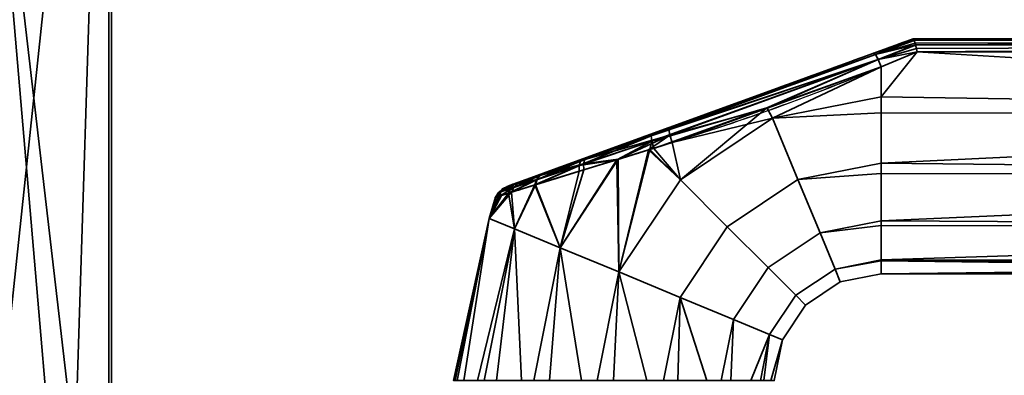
# Model space of a CAD drawing. Header units: millimetres. Extents: x -490 to 6690, y -115 to 152.
# Tile 360 of 656: x 1140 to 1233, y 39 to 73. Entities that reach past the tile are written whole.
import ezdxf

# ---------------------------------------------------------------- set-up
doc = ezdxf.new("R2010")
doc.units = ezdxf.units.MM
doc.layers.add('151', color=253, linetype='Continuous')

# ---------------------------------------------------------------- blocks, each defined once
blk = doc.blocks.new('UG_SURFACE_002')
at = {"layer": '151', "color": 252, "linetype": 'Continuous', "lineweight": 35}
for points in [[(2040, -6.2, 2202.5), (2040, 133.2, 2202.5), (960, 133.2, 2202.5), (960, -6.2, 2202.5)], [(1110, -6.2, 2052.5), (1110, 133.2, 2052.5), (1890, 133.2, 2052.5), (1890, -6.2, 2052.5)]]:
    blk.add_3dface(points, dxfattribs=at)
blk = doc.blocks.new('UG_SURFACE_122')
at = {"layer": '151', "color": 254, "linetype": 'Continuous', "lineweight": 35}
for points in [[(1220.316, 69.659, 1116.438), (1224, 71, 1115.949), (1224, 71, 1092.051), (1220.316, 69.659, 1091.562)], [(1224.07, 70.888, 1116.66), (1224.002, 71, 1116), (1220.316, 69.659, 1116.438)], [(1224.002, 71, 1116), (1224, 71, 1115.949), (1220.316, 69.659, 1116.438)], [(1220.316, 69.659, 1091.562), (1224.002, 71, 1092), (1224.07, 70.888, 1091.34)], [(1220.316, 69.659, 1091.562), (1224, 71, 1092.051), (1224.002, 71, 1092)], [(1319, 71, 1116), (1319, 71, 1092), (1224, 71, 1092.051), (1224, 71, 1115.949)], [(1319, 71, 1092), (1224.002, 71, 1092), (1224, 71, 1092.051)], [(1224, 71, 1115.949), (1224.002, 71, 1116), (1319, 71, 1116)], [(1319, 71, 1116), (1224.002, 71, 1116), (1224.07, 70.888, 1116.66)], [(1224.07, 70.888, 1091.34), (1224.002, 71, 1092), (1319, 71, 1092)], [(1224.07, 70.888, 1116.66), (1224.081, 70.853, 1116.723), (1319, 71, 1116)], [(1319, 71, 1092), (1224.081, 70.853, 1091.277), (1224.07, 70.888, 1091.34)], [(1319, 71, 1116), (1224.081, 70.853, 1116.723), (1224.087, 70.835, 1116.757)], [(1224.087, 70.835, 1091.243), (1224.081, 70.853, 1091.277), (1319, 71, 1092)], [(1224.087, 70.835, 1116.757), (1319, 70.847, 1116.764), (1319, 71, 1116)], [(1319, 71, 1092), (1319, 70.847, 1091.236), (1224.087, 70.835, 1091.243)], [(1224.081, 70.853, 1116.723), (1224.07, 70.888, 1116.66), (1220.316, 69.659, 1116.438)], [(1220.316, 69.659, 1091.562), (1224.07, 70.888, 1091.34), (1224.081, 70.853, 1091.277)], [(1220.316, 69.659, 1116.438), (1220.46, 69.517, 1117.27), (1224.081, 70.853, 1116.723)], [(1224.081, 70.853, 1091.277), (1220.46, 69.517, 1090.73), (1220.316, 69.659, 1091.562)], [(1224.087, 70.835, 1116.757), (1224.081, 70.853, 1116.723), (1220.46, 69.517, 1117.27)], [(1220.46, 69.517, 1090.73), (1224.081, 70.853, 1091.277), (1224.087, 70.835, 1091.243)], [(1224.169, 70.566, 1117.244), (1224.087, 70.835, 1116.757), (1220.46, 69.517, 1117.27)], [(1220.46, 69.517, 1090.73), (1224.087, 70.835, 1091.243), (1224.169, 70.566, 1090.757)], [(1224.206, 70.416, 1117.379), (1224.169, 70.566, 1117.244), (1220.46, 69.517, 1117.27)], [(1220.46, 69.517, 1090.73), (1224.169, 70.566, 1090.757), (1224.206, 70.416, 1090.621)], [(1220.46, 69.517, 1117.27), (1220.703, 69.056, 1117.949), (1224.206, 70.416, 1117.379)], [(1224.206, 70.416, 1090.621), (1220.703, 69.056, 1090.051), (1220.46, 69.517, 1090.73)], [(1224.21, 70.399, 1117.393), (1224.206, 70.416, 1117.379), (1220.703, 69.056, 1117.949)], [(1220.703, 69.056, 1090.051), (1224.206, 70.416, 1090.621), (1224.21, 70.399, 1090.607)], [(1224.289, 70.067, 1117.692), (1224.21, 70.399, 1117.393), (1220.703, 69.056, 1117.949)], [(1220.703, 69.056, 1090.051), (1224.21, 70.399, 1090.607), (1224.289, 70.067, 1090.308)], [(1220.703, 69.056, 1117.949), (1224.35, 69.783, 1117.84), (1224.289, 70.067, 1117.692)], [(1224.289, 70.067, 1090.308), (1224.35, 69.783, 1090.16), (1220.703, 69.056, 1090.051)], [(1319, 70.846, 1116.768), (1319, 70.847, 1116.764), (1224.087, 70.835, 1116.757)], [(1224.169, 70.566, 1090.757), (1224.087, 70.835, 1091.243), (1319, 70.847, 1091.236)], [(1319, 70.846, 1116.768), (1224.087, 70.835, 1116.757), (1224.169, 70.566, 1117.244)], [(1319, 70.847, 1091.236), (1224.206, 70.416, 1090.621), (1224.169, 70.566, 1090.757)], [(1224.169, 70.566, 1117.244), (1224.206, 70.416, 1117.379), (1319, 70.846, 1116.768)], [(1224.21, 70.399, 1090.607), (1224.206, 70.416, 1090.621), (1319, 70.847, 1091.236)], [(1319, 70.846, 1116.768), (1224.206, 70.416, 1117.379), (1224.21, 70.399, 1117.393)], [(1319, 70.847, 1091.236), (1319, 70.846, 1091.232), (1224.21, 70.399, 1090.607)], [(1224.21, 70.399, 1117.393), (1319, 70.415, 1117.411), (1319, 70.846, 1116.768)], [(1319, 70.846, 1091.232), (1319, 70.415, 1090.589), (1224.21, 70.399, 1090.607)], [(1319, 70.41, 1117.419), (1319, 70.415, 1117.411), (1224.21, 70.399, 1117.393)], [(1224.289, 70.067, 1090.308), (1224.21, 70.399, 1090.607), (1319, 70.415, 1090.589)], [(1319, 70.41, 1117.419), (1224.21, 70.399, 1117.393), (1224.289, 70.067, 1117.692)], [(1319, 70.415, 1090.589), (1224.35, 69.783, 1090.16), (1224.289, 70.067, 1090.308)], [(1224.289, 70.067, 1117.692), (1224.35, 69.783, 1117.84), (1319, 70.41, 1117.419)], [(1224.353, 69.769, 1090.154), (1224.35, 69.783, 1090.16), (1319, 70.415, 1090.589)], [(1319, 70.41, 1117.419), (1224.35, 69.783, 1117.84), (1224.353, 69.769, 1117.846)], [(1319, 70.415, 1090.589), (1319, 70.41, 1090.581), (1224.353, 69.769, 1090.154)], [(1224.353, 69.769, 1117.846), (1319, 69.769, 1117.846), (1319, 70.41, 1117.419)], [(1319, 70.41, 1090.581), (1319, 69.769, 1090.154), (1224.353, 69.769, 1090.154)], [(1220.46, 69.517, 1090.73), (1199.487, 61.9, 1091.085), (1199.549, 62.1, 1091.876)], [(1199.487, 61.9, 1091.085), (1220.46, 69.517, 1090.73), (1220.703, 69.056, 1090.051)], [(1199.549, 62.1, 1091.876), (1220.316, 69.659, 1091.562), (1220.46, 69.517, 1090.73)], [(1201.166, 62.689, 1116.361), (1220.316, 69.659, 1116.438), (1220.316, 69.659, 1091.562), (1199.549, 62.1, 1091.876)], [(1220.703, 69.056, 1117.949), (1220.46, 69.517, 1117.27), (1201.136, 62.488, 1117.182)], [(1201.166, 62.689, 1116.361), (1201.136, 62.488, 1117.182), (1220.46, 69.517, 1117.27)], [(1220.46, 69.517, 1117.27), (1220.316, 69.659, 1116.438), (1201.166, 62.689, 1116.361)], [(1224.353, 69.769, 1117.846), (1224.35, 69.783, 1117.84), (1220.703, 69.056, 1117.949)], [(1220.703, 69.056, 1090.051), (1224.35, 69.783, 1090.16), (1224.353, 69.769, 1090.154)], [(1220.703, 69.056, 1117.949), (1221, 68.361, 1118.352), (1224.353, 69.769, 1117.846)], [(1224.353, 69.769, 1090.154), (1221, 68.361, 1089.648), (1220.703, 69.056, 1090.051)], [(1319, 64.025, 1089), (1221, 65.568, 1089.082), (1224.353, 69.769, 1090.154)], [(1221, 65.568, 1089.082), (1221, 68.361, 1089.648), (1224.353, 69.769, 1090.154)], [(1224.353, 69.769, 1117.846), (1221, 65.568, 1118.918), (1319, 64.025, 1119)], [(1224.353, 69.769, 1117.846), (1221, 68.361, 1118.352), (1221, 65.568, 1118.918)], [(1319, 64.025, 1119), (1319, 69.769, 1117.846), (1224.353, 69.769, 1117.846)], [(1224.353, 69.769, 1090.154), (1319, 69.769, 1090.154), (1319, 64.025, 1089)], [(1220.703, 69.056, 1090.051), (1199.551, 61.419, 1090.427), (1199.487, 61.9, 1091.085)], [(1199.551, 61.419, 1090.427), (1220.703, 69.056, 1090.051), (1210.309, 64.529, 1089.831)], [(1201.136, 62.488, 1117.182), (1201.233, 61.986, 1117.857), (1220.703, 69.056, 1117.949)], [(1220.703, 69.056, 1117.949), (1201.233, 61.986, 1117.857), (1210.346, 64.501, 1118.304)], [(1220.703, 69.056, 1090.051), (1221, 68.361, 1089.648), (1210.309, 64.529, 1089.831)], [(1210.833, 63.546, 1089.082), (1210.309, 64.529, 1089.831), (1221, 68.361, 1089.648)], [(1210.346, 64.501, 1118.304), (1221, 68.361, 1118.352), (1220.703, 69.056, 1117.949)], [(1221, 68.361, 1118.352), (1210.346, 64.501, 1118.304), (1210.833, 63.546, 1118.918)], [(1221, 68.361, 1089.648), (1221, 65.568, 1089.082), (1210.833, 63.546, 1089.082)], [(1210.833, 63.546, 1118.918), (1221, 65.568, 1118.918), (1221, 68.361, 1118.352)], [(1210.833, 63.546, 1089.082), (1221, 65.568, 1089.082), (1221, 64.051, 1089.242)], [(1221, 64.051, 1118.758), (1221, 65.568, 1118.918), (1210.833, 63.546, 1118.918)], [(1319, 64.025, 1089), (1221, 64.051, 1089.242), (1221, 65.568, 1089.082)], [(1221, 65.568, 1118.918), (1221, 64.051, 1118.758), (1319, 64.025, 1119)], [(1210.309, 64.529, 1089.831), (1199.728, 60.737, 1090.011), (1199.551, 61.419, 1090.427)], [(1202.214, 57.786, 1089.082), (1199.728, 60.737, 1090.011), (1210.309, 64.529, 1089.831)], [(1201.233, 61.986, 1117.857), (1201.441, 61.275, 1118.263), (1210.346, 64.501, 1118.304)], [(1210.833, 63.546, 1118.918), (1210.346, 64.501, 1118.304), (1201.441, 61.275, 1118.263)], [(1210.309, 64.529, 1089.831), (1210.833, 63.546, 1089.082), (1202.214, 57.786, 1089.082)], [(1201.441, 61.275, 1118.263), (1202.214, 57.786, 1118.918), (1210.833, 63.546, 1118.918)], [(1213.207, 57.815, 1089.734), (1206.6, 53.4, 1089.734), (1202.214, 57.786, 1089.082), (1210.833, 63.546, 1089.082)], [(1210.833, 63.546, 1118.918), (1202.214, 57.786, 1118.918), (1206.6, 53.4, 1118.266), (1213.207, 57.815, 1118.266)], [(1210.833, 63.546, 1118.918), (1213.207, 57.815, 1118.266), (1221, 59.365, 1118.266), (1221, 64.051, 1118.758)], [(1221, 64.051, 1089.242), (1221, 59.365, 1089.734), (1213.207, 57.815, 1089.734), (1210.833, 63.546, 1089.082)], [(1319, 64.025, 1119), (1221, 64.051, 1118.758), (1221, 59.365, 1118.266)], [(1221, 59.365, 1089.734), (1221, 64.051, 1089.242), (1319, 64.025, 1089)], [(1221, 59.365, 1118.266), (1319, 58.277, 1117.865), (1319, 64.025, 1119)], [(1319, 64.025, 1089), (1319, 58.277, 1090.135), (1221, 59.365, 1089.734)], [(1189.402, 58.407, 1111.613), (1193.485, 59.894, 1114.336), (1201.166, 62.689, 1116.361), (1193.101, 59.754, 1093.847)], [(1201.166, 62.689, 1116.361), (1199.549, 62.1, 1091.876), (1193.101, 59.754, 1093.847)], [(1201.136, 62.488, 1117.182), (1201.166, 62.689, 1116.361), (1193.485, 59.894, 1114.336)], [(1199.487, 61.9, 1091.085), (1199.551, 61.419, 1090.427), (1192.756, 59.141, 1092.691)], [(1192.756, 59.141, 1092.691), (1192.875, 59.546, 1093.233), (1199.487, 61.9, 1091.085)], [(1199.487, 61.9, 1091.085), (1192.875, 59.546, 1093.233), (1193.101, 59.754, 1093.847)], [(1193.101, 59.754, 1093.847), (1199.549, 62.1, 1091.876), (1199.487, 61.9, 1091.085)], [(1201.233, 61.986, 1117.857), (1193.164, 59.278, 1115.516), (1196.408, 59.716, 1116.839)], [(1193.271, 59.687, 1114.964), (1193.164, 59.278, 1115.516), (1201.233, 61.986, 1117.857)], [(1193.485, 59.894, 1114.336), (1193.271, 59.687, 1114.964), (1201.136, 62.488, 1117.182)], [(1201.233, 61.986, 1117.857), (1201.136, 62.488, 1117.182), (1193.271, 59.687, 1114.964)], [(1196.408, 59.716, 1116.839), (1199.239, 60.593, 1117.64), (1201.233, 61.986, 1117.857)], [(1199.239, 60.593, 1117.64), (1201.441, 61.275, 1118.263), (1201.233, 61.986, 1117.857)], [(1192.756, 59.141, 1092.691), (1199.551, 61.419, 1090.427), (1196.274, 59.671, 1091.138)], [(1199.551, 61.419, 1090.427), (1199.349, 60.62, 1090.135), (1196.274, 59.671, 1091.138)], [(1201.441, 61.275, 1118.263), (1199.239, 60.593, 1117.64), (1202.214, 57.786, 1118.918)], [(1199.551, 61.419, 1090.427), (1199.728, 60.737, 1090.011), (1199.349, 60.62, 1090.135)], [(1193.271, 59.687, 1114.964), (1193.485, 59.894, 1114.336), (1189.402, 58.407, 1111.613)], [(1196.454, 49.167, 1089.082), (1196.274, 59.671, 1091.138), (1199.349, 60.62, 1090.135)], [(1199.239, 60.593, 1117.64), (1196.408, 59.716, 1116.839), (1196.454, 49.167, 1118.918)], [(1199.349, 60.62, 1090.135), (1202.214, 57.786, 1089.082), (1196.454, 49.167, 1089.082)], [(1196.454, 49.167, 1118.918), (1202.214, 57.786, 1118.918), (1199.239, 60.593, 1117.64)], [(1202.214, 57.786, 1089.082), (1199.349, 60.62, 1090.135), (1199.728, 60.737, 1090.011)], [(1193.101, 59.754, 1093.847), (1187.381, 57.672, 1109.074), (1189.402, 58.407, 1111.613)], [(1187.381, 57.672, 1109.074), (1193.101, 59.754, 1093.847), (1189.346, 58.387, 1096.441)], [(1188.613, 57.308, 1095.278), (1188.75, 57.795, 1095.602), (1192.756, 59.141, 1092.691)], [(1192.756, 59.141, 1092.691), (1192.759, 58.586, 1092.285), (1188.613, 57.308, 1095.278)], [(1188.675, 57.327, 1112.784), (1193.18, 58.716, 1115.926), (1193.164, 59.278, 1115.516)], [(1193.164, 59.278, 1115.516), (1188.809, 57.815, 1112.458), (1188.675, 57.327, 1112.784)], [(1192.875, 59.546, 1093.233), (1192.756, 59.141, 1092.691), (1188.75, 57.795, 1095.602)], [(1188.75, 57.795, 1095.602), (1189.001, 58.166, 1096.001), (1192.875, 59.546, 1093.233)], [(1189.059, 58.186, 1112.056), (1188.809, 57.815, 1112.458), (1193.164, 59.278, 1115.516)], [(1192.875, 59.546, 1093.233), (1189.001, 58.166, 1096.001), (1189.346, 58.387, 1096.441)], [(1189.402, 58.407, 1111.613), (1189.059, 58.186, 1112.056), (1193.271, 59.687, 1114.964)], [(1193.164, 59.278, 1115.516), (1193.271, 59.687, 1114.964), (1189.059, 58.186, 1112.056)], [(1189.346, 58.387, 1096.441), (1193.101, 59.754, 1093.847), (1192.875, 59.546, 1093.233)], [(1190.974, 51.437, 1116.99), (1196.408, 59.716, 1116.839), (1193.18, 58.716, 1115.926)], [(1196.408, 59.716, 1116.839), (1190.974, 51.437, 1116.99), (1196.454, 49.167, 1118.918)], [(1196.454, 49.167, 1089.082), (1190.974, 51.437, 1091.01), (1196.274, 59.671, 1091.138)], [(1192.759, 58.586, 1092.285), (1196.274, 59.671, 1091.138), (1190.974, 51.437, 1091.01)], [(1196.274, 59.671, 1091.138), (1192.759, 58.586, 1092.285), (1192.756, 59.141, 1092.691)], [(1193.164, 59.278, 1115.516), (1193.18, 58.716, 1115.926), (1196.408, 59.716, 1116.839)], [(1213.207, 57.815, 1089.734), (1221, 59.365, 1089.734), (1221, 58.376, 1090.305)], [(1221, 58.376, 1117.695), (1221, 59.365, 1118.266), (1213.207, 57.815, 1118.266)], [(1319, 58.277, 1090.135), (1221, 58.376, 1090.305), (1221, 59.365, 1089.734)], [(1221, 59.365, 1118.266), (1221, 58.376, 1117.695), (1319, 58.277, 1117.865)], [(1189.346, 58.387, 1096.441), (1187.128, 57.58, 1099.384), (1186.033, 57.181, 1102.998), (1186.242, 57.257, 1106.238)], [(1186.242, 57.257, 1106.238), (1187.381, 57.672, 1109.074), (1189.346, 58.387, 1096.441)], [(1189.001, 58.166, 1096.001), (1188.75, 57.795, 1095.602), (1186.372, 56.992, 1098.879)], [(1186.372, 56.992, 1098.879), (1186.709, 57.348, 1099.121), (1189.001, 58.166, 1096.001)], [(1189.001, 58.166, 1096.001), (1186.709, 57.348, 1099.121), (1187.128, 57.58, 1099.384)], [(1187.381, 57.672, 1109.074), (1186.97, 57.441, 1109.363), (1189.059, 58.186, 1112.056)], [(1188.809, 57.815, 1112.458), (1189.059, 58.186, 1112.056), (1186.97, 57.441, 1109.363)], [(1187.128, 57.58, 1099.384), (1189.346, 58.387, 1096.441), (1189.001, 58.166, 1096.001)], [(1189.059, 58.186, 1112.056), (1189.402, 58.407, 1111.613), (1187.381, 57.672, 1109.074)], [(1188.613, 57.308, 1095.278), (1192.759, 58.586, 1092.285), (1190.974, 51.437, 1091.01)], [(1190.974, 51.437, 1116.99), (1193.18, 58.716, 1115.926), (1188.675, 57.327, 1112.784)], [(1213.207, 57.815, 1118.266), (1215.274, 52.824, 1115.147), (1221, 53.963, 1115.147), (1221, 58.376, 1117.695)], [(1221, 58.376, 1090.305), (1221, 53.963, 1092.853), (1215.274, 52.824, 1092.853), (1213.207, 57.815, 1089.734)], [(1319, 58.277, 1117.865), (1221, 58.376, 1117.695), (1221, 53.963, 1115.147)], [(1221, 53.963, 1092.853), (1221, 58.376, 1090.305), (1319, 58.277, 1090.135)], [(1221, 53.963, 1115.147), (1319, 53.402, 1114.615), (1319, 58.277, 1117.865)], [(1319, 58.277, 1090.135), (1319, 53.402, 1093.385), (1221, 53.963, 1092.853)], [(1186.709, 57.348, 1099.121), (1186.372, 56.992, 1098.879), (1185.195, 56.594, 1102.889)], [(1185.195, 56.594, 1102.889), (1185.575, 56.943, 1102.941), (1186.709, 57.348, 1099.121)], [(1186.709, 57.348, 1099.121), (1185.575, 56.943, 1102.941), (1186.033, 57.181, 1102.998)], [(1186.033, 57.181, 1102.998), (1185.575, 56.943, 1102.941), (1185.791, 57.02, 1106.364)], [(1186.242, 57.257, 1106.238), (1185.791, 57.02, 1106.364), (1186.97, 57.441, 1109.363)], [(1186.643, 57.084, 1109.63), (1186.97, 57.441, 1109.363), (1185.791, 57.02, 1106.364)], [(1185.791, 57.02, 1106.364), (1186.242, 57.257, 1106.238), (1186.033, 57.181, 1102.998)], [(1186.033, 57.181, 1102.998), (1187.128, 57.58, 1099.384), (1186.709, 57.348, 1099.121)], [(1186.142, 56.541, 1098.674), (1186.372, 56.992, 1098.879), (1188.75, 57.795, 1095.602)], [(1188.75, 57.795, 1095.602), (1188.613, 57.308, 1095.278), (1186.142, 56.541, 1098.674)], [(1186.142, 56.541, 1098.674), (1188.613, 57.308, 1095.278), (1186.692, 53.211, 1095.183)], [(1186.97, 57.441, 1109.363), (1187.381, 57.672, 1109.074), (1186.242, 57.257, 1106.238)], [(1186.424, 56.629, 1109.854), (1188.675, 57.327, 1112.784), (1188.809, 57.815, 1112.458)], [(1188.809, 57.815, 1112.458), (1186.643, 57.084, 1109.63), (1186.424, 56.629, 1109.854)], [(1186.692, 53.211, 1112.817), (1188.675, 57.327, 1112.784), (1186.424, 56.629, 1109.854)], [(1186.97, 57.441, 1109.363), (1186.643, 57.084, 1109.63), (1188.809, 57.815, 1112.458)], [(1188.675, 57.327, 1112.784), (1186.692, 53.211, 1112.817), (1190.974, 51.437, 1116.99)], [(1190.974, 51.437, 1091.01), (1186.692, 53.211, 1095.183), (1188.613, 57.308, 1095.278)], [(1206.6, 53.4, 1089.734), (1202.185, 46.793, 1089.734), (1196.454, 49.167, 1089.082), (1202.214, 57.786, 1089.082)], [(1202.214, 57.786, 1118.918), (1196.454, 49.167, 1118.918), (1202.185, 46.793, 1118.266), (1206.6, 53.4, 1118.266)], [(1215.274, 52.824, 1092.853), (1210.42, 49.58, 1092.853), (1206.6, 53.4, 1089.734), (1213.207, 57.815, 1089.734)], [(1213.207, 57.815, 1118.266), (1206.6, 53.4, 1118.266), (1210.42, 49.58, 1115.147), (1215.274, 52.824, 1115.147)], [(1184.348, 54.182, 1107.119), (1186.692, 53.211, 1112.817), (1186.424, 56.629, 1109.854)], [(1186.424, 56.629, 1109.854), (1185.353, 56.295, 1107.104), (1184.348, 54.182, 1107.119)], [(1184.348, 54.182, 1100.881), (1185.484, 56.335, 1100.914), (1186.142, 56.541, 1098.674)], [(1186.142, 56.541, 1098.674), (1186.692, 53.211, 1095.183), (1184.348, 54.182, 1100.881)], [(1184.916, 56.158, 1102.843), (1185.484, 56.335, 1100.914), (1184.348, 54.182, 1100.881)], [(1184.348, 54.182, 1107.119), (1185.353, 56.295, 1107.104), (1185.15, 56.231, 1106.582)], [(1184.348, 54.182, 1107.119), (1185.15, 56.231, 1106.582), (1184.916, 56.158, 1102.843)], [(1184.916, 56.158, 1102.843), (1185.15, 56.231, 1106.582), (1185.419, 56.67, 1106.481)], [(1185.419, 56.67, 1106.481), (1185.195, 56.594, 1102.889), (1184.916, 56.158, 1102.843)], [(1185.484, 56.335, 1100.914), (1184.916, 56.158, 1102.843), (1185.195, 56.594, 1102.889)], [(1185.419, 56.67, 1106.481), (1185.15, 56.231, 1106.582), (1185.353, 56.295, 1107.104)], [(1185.484, 56.335, 1100.914), (1185.195, 56.594, 1102.889), (1186.372, 56.992, 1098.879)], [(1185.575, 56.943, 1102.941), (1185.195, 56.594, 1102.889), (1185.419, 56.67, 1106.481)], [(1186.643, 57.084, 1109.63), (1185.419, 56.67, 1106.481), (1185.353, 56.295, 1107.104)], [(1185.353, 56.295, 1107.104), (1186.424, 56.629, 1109.854), (1186.643, 57.084, 1109.63)], [(1185.791, 57.02, 1106.364), (1185.419, 56.67, 1106.481), (1186.643, 57.084, 1109.63)], [(1185.419, 56.67, 1106.481), (1185.791, 57.02, 1106.364), (1185.575, 56.943, 1102.941)], [(1186.372, 56.992, 1098.879), (1186.142, 56.541, 1098.674), (1185.484, 56.335, 1100.914)], [(1184.916, 56.158, 1102.843), (1184.348, 54.182, 1100.881), (1184.348, 54.182, 1107.119)], [(1184.348, 54.182, 1100.881), (1181.328, 39, 1100.881), (1181, 39, 1104)], [(1181, 39, 1104), (1184.348, 54.182, 1107.119), (1184.348, 54.182, 1100.881)], [(1181, 39, 1104), (1181.164, 39, 1105.559), (1184.348, 54.182, 1107.119)], [(1181.164, 39, 1105.559), (1181.328, 39, 1107.119), (1184.348, 54.182, 1107.119)], [(1186.692, 53.211, 1112.817), (1184.348, 54.182, 1107.119), (1181.328, 39, 1107.119), (1183.234, 39, 1111.4)], [(1181.959, 39, 1099.465), (1181.328, 39, 1100.881), (1184.348, 54.182, 1100.881)], [(1184.348, 54.182, 1100.881), (1186.692, 53.211, 1095.183), (1183.865, 39, 1095.183), (1181.959, 39, 1099.465)], [(1215.274, 52.824, 1092.853), (1221, 53.963, 1092.853), (1221, 53.516, 1093.467)], [(1221, 53.516, 1114.532), (1221, 53.963, 1115.147), (1215.274, 52.824, 1115.147)], [(1215.274, 52.824, 1115.147), (1216.677, 49.437, 1110.101), (1221, 50.297, 1110.101), (1221, 53.516, 1114.532)], [(1221, 53.516, 1093.467), (1221, 50.297, 1097.899), (1216.677, 49.437, 1097.899), (1215.274, 52.824, 1092.853)], [(1319, 53.402, 1093.385), (1221, 53.516, 1093.467), (1221, 53.963, 1092.853)], [(1221, 53.963, 1115.147), (1221, 53.516, 1114.532), (1319, 53.402, 1114.615)], [(1319, 53.402, 1114.615), (1221, 53.516, 1114.532), (1221, 50.297, 1110.101)], [(1221, 50.297, 1097.899), (1221, 53.516, 1093.467), (1319, 53.402, 1093.385)], [(1183.234, 39, 1111.4), (1183.865, 39, 1112.817), (1186.692, 53.211, 1112.817)], [(1186.692, 53.211, 1112.817), (1183.865, 39, 1112.817), (1187.348, 39, 1115.953)], [(1185.017, 39, 1094.146), (1183.865, 39, 1095.183), (1186.692, 53.211, 1095.183)], [(1186.692, 53.211, 1095.183), (1190.974, 51.437, 1091.01), (1188.5, 39, 1091.01), (1185.017, 39, 1094.146)], [(1187.348, 39, 1115.953), (1188.5, 39, 1116.99), (1190.974, 51.437, 1116.99), (1186.692, 53.211, 1112.817)], [(1210.42, 49.58, 1092.853), (1207.176, 44.726, 1092.853), (1202.185, 46.793, 1089.734), (1206.6, 53.4, 1089.734)], [(1206.6, 53.4, 1118.266), (1202.185, 46.793, 1118.266), (1207.176, 44.726, 1115.147), (1210.42, 49.58, 1115.147)], [(1216.677, 49.437, 1097.899), (1213.012, 46.988, 1097.899), (1210.42, 49.58, 1092.853), (1215.274, 52.824, 1092.853)], [(1215.274, 52.824, 1115.147), (1210.42, 49.58, 1115.147), (1213.012, 46.988, 1110.101), (1216.677, 49.437, 1110.101)], [(1221, 50.297, 1110.101), (1319, 50.144, 1109.746), (1319, 53.402, 1114.615)], [(1221, 50.297, 1097.899), (1319, 53.402, 1093.385), (1319, 50.144, 1098.254)], [(1190.974, 51.437, 1116.99), (1188.5, 39, 1116.99), (1192.957, 39, 1118.439)], [(1189.975, 39, 1090.53), (1188.5, 39, 1091.01), (1190.974, 51.437, 1091.01)], [(1190.974, 51.437, 1091.01), (1196.454, 49.167, 1089.082), (1194.432, 39, 1089.082), (1189.975, 39, 1090.53)], [(1192.957, 39, 1118.439), (1194.432, 39, 1118.918), (1196.454, 49.167, 1118.918), (1190.974, 51.437, 1116.99)], [(1216.677, 49.437, 1097.899), (1221, 50.297, 1097.899), (1221, 50.218, 1098.27)], [(1221, 50.218, 1109.73), (1221, 50.297, 1110.101), (1216.677, 49.437, 1110.101)], [(1216.677, 49.437, 1110.101), (1217.173, 48.239, 1104), (1221, 49, 1104), (1221, 50.218, 1109.73)], [(1221, 50.218, 1098.27), (1221, 49, 1104), (1217.173, 48.239, 1104), (1216.677, 49.437, 1097.899)], [(1319, 50.144, 1098.254), (1221, 50.218, 1098.27), (1221, 50.297, 1097.899)], [(1221, 50.297, 1110.101), (1221, 50.218, 1109.73), (1319, 50.144, 1109.746)], [(1319, 50.144, 1109.746), (1221, 50.218, 1109.73), (1221, 49, 1104)], [(1319, 49, 1104), (1221, 49, 1104), (1221, 50.218, 1098.27)], [(1221, 50.218, 1098.27), (1319, 50.144, 1098.254), (1319, 49, 1104)], [(1221, 49, 1104), (1319, 49, 1104), (1319, 50.144, 1109.746)], [(1196.454, 49.167, 1118.918), (1194.432, 39, 1118.918), (1199.093, 39, 1118.428)], [(1195.974, 39, 1089.244), (1194.432, 39, 1089.082), (1196.454, 49.167, 1089.082)], [(1196.454, 49.167, 1089.082), (1202.185, 46.793, 1089.734), (1200.635, 39, 1089.734), (1195.974, 39, 1089.244)], [(1199.093, 39, 1118.428), (1200.635, 39, 1118.266), (1202.185, 46.793, 1118.266), (1196.454, 49.167, 1118.918)], [(1213.012, 46.988, 1097.899), (1210.563, 43.323, 1097.899), (1207.176, 44.726, 1092.853), (1210.42, 49.58, 1092.853)], [(1210.42, 49.58, 1115.147), (1207.176, 44.726, 1115.147), (1210.563, 43.323, 1110.101), (1213.012, 46.988, 1110.101)], [(1217.173, 48.239, 1104), (1213.929, 46.071, 1104), (1213.012, 46.988, 1097.899), (1216.677, 49.437, 1097.899)], [(1216.677, 49.437, 1110.101), (1213.012, 46.988, 1110.101), (1213.929, 46.071, 1104), (1217.173, 48.239, 1104)], [(1213.929, 46.071, 1104), (1211.761, 42.827, 1104), (1210.563, 43.323, 1097.899), (1213.012, 46.988, 1097.899)], [(1213.012, 46.988, 1110.101), (1210.563, 43.323, 1110.101), (1211.761, 42.827, 1104), (1213.929, 46.071, 1104)], [(1202.185, 46.793, 1118.266), (1200.635, 39, 1118.266), (1204.694, 39, 1115.923)], [(1201.978, 39, 1090.51), (1200.635, 39, 1089.734), (1202.185, 46.793, 1089.734)], [(1202.185, 46.793, 1089.734), (1207.176, 44.726, 1092.853), (1206.037, 39, 1092.853), (1201.978, 39, 1090.51)], [(1204.694, 39, 1115.923), (1206.037, 39, 1115.147), (1207.176, 44.726, 1115.147), (1202.185, 46.793, 1118.266)], [(1210.563, 43.323, 1110.101), (1207.176, 44.726, 1115.147), (1206.037, 39, 1115.147), (1208.792, 39, 1111.356)], [(1206.949, 39, 1094.107), (1206.037, 39, 1092.853), (1207.176, 44.726, 1092.853)], [(1207.176, 44.726, 1092.853), (1210.563, 43.323, 1097.899), (1209.703, 39, 1097.899), (1206.949, 39, 1094.107)], [(1208.792, 39, 1111.356), (1209.703, 39, 1110.101), (1210.563, 43.323, 1110.101)], [(1211.761, 42.827, 1104), (1210.563, 43.323, 1110.101), (1209.703, 39, 1110.101), (1210.678, 39, 1105.517)], [(1210.026, 39, 1099.416), (1209.703, 39, 1097.899), (1210.563, 43.323, 1097.899)], [(1210.563, 43.323, 1097.899), (1211.761, 42.827, 1104), (1211, 39, 1104), (1210.026, 39, 1099.416)], [(1210.678, 39, 1105.517), (1211, 39, 1104), (1211.761, 42.827, 1104)]]:
    blk.add_3dface(points, dxfattribs=at)
blk = doc.blocks.new('UG_SURFACE_131')
at = {"layer": '151', "color": 254, "linetype": 'Continuous', "lineweight": 35}
for points in [[(1137, 106, 2020.5), (1137, 21, 2020.5), (1148.75, 131.75, 2008.75), (1148.702, 132.05, 2008.798)], [(1141, 13, 2016.5), (1145, 13, 2012.5), (1148.75, 131.75, 2008.75), (1137, 21, 2020.5)], [(1148.75, 131.75, -7.5), (1148.75, 5, -7.5), (1137, 106, -7.5)], [(1145, 13, 2012.5), (1145, 5, 2012.5), (1148.75, 5, 2008.75), (1148.75, 131.75, 2008.75)], [(1148.75, 131.75, 2008.75), (1148.75, 5, 2008.75), (1148.75, 5, -7.5), (1148.75, 131.75, -7.5)], [(1137, 21, -7.5), (1137, 106, -7.5), (1145, 13, -7.5), (1141, 13, -7.5)], [(1145, 13, -7.5), (1137, 106, -7.5), (1148.75, 5, -7.5)]]:
    blk.add_3dface(points, dxfattribs=at)
blk = doc.blocks.new('UG_SURFACE_132')
at = {"layer": '151', "color": 7, "linetype": 'Continuous', "lineweight": 35}
for points in [[(1148.75, 131.75, 2008.75), (1148.75, 5, 2008.75), (1149, 5, 2008.5), (1149, 131.75, 2008.5)], [(1149, 131.75, -7.5), (1149, 5, -7.5), (1148.75, 5, -7.5), (1148.75, 131.75, -7.5)], [(1148.75, 5, 2008.75), (1148.75, 131.75, 2008.75), (1148.75, 131.75, -7.5), (1148.75, 5, -7.5)], [(1149, 5, -7.5), (1149, 131.75, -7.5), (1149, 131.75, 2008.5), (1149, 5, 2008.5)]]:
    blk.add_3dface(points, dxfattribs=at)
blk = doc.blocks.new('UG_SURFACE_133')
at = {"layer": '151', "color": 254, "linetype": 'Continuous', "lineweight": 35}
for points in [[(1875.25, -10, 2032.75), (1875.25, 136.75, 2032.75), (1124.75, 136.75, 2032.75), (1124.75, -10, 2032.75)], [(1148.698, 132.138, 2008.802), (1148.75, 131.75, 2008.75), (1137, 21, 2020.5), (1137, 106, 2020.5)], [(1137, 21, 2020.5), (1148.75, 131.75, 2008.75), (1145, 13, 2012.5), (1141, 13, 2016.5)], [(1148.75, 131.75, 2008.75), (1148.75, 5, 2008.75), (1145, 5, 2012.5), (1145, 13, 2012.5)], [(1851.25, 131.75, 2008.75), (1851.25, 5, 2008.75), (1148.75, 5, 2008.75), (1148.75, 131.75, 2008.75)]]:
    blk.add_3dface(points, dxfattribs=at)
blk = doc.blocks.new('UG_SURFACE_134')
at = {"layer": '151', "color": 7, "linetype": 'Continuous', "lineweight": 35}
for points in [[(1851.25, 5, 2008.75), (1851.25, 131.75, 2008.75), (1148.75, 131.75, 2008.75), (1148.75, 5, 2008.75)], [(1149, 131.75, 2008.5), (1149, 5, 2008.5), (1148.75, 5, 2008.75), (1148.75, 131.75, 2008.75)], [(1149, 5, 2008.5), (1149, 131.75, 2008.5), (1851, 131.75, 2008.5), (1851, 5, 2008.5)]]:
    blk.add_3dface(points, dxfattribs=at)

msp = doc.modelspace()

# ---------------------------------------------------------------- linework, layer by layer
at = {"layer": '151', "linetype": 'Continuous', "lineweight": -3}
for p, q in [((1148.75, 131.75, -7.5), (1148.75, 5, -7.5)), ((1148.75, 5, 2008.75), (1148.75, 131.75, 2008.75)), ((1148.75, 5, -7.5), (1148.75, 131.75, -7.5)), ((1148.75, 131.75, 2008.75), (1148.75, 5, 2008.75)), ((1148.75, 5, 2008.75), (1148.75, 131.75, 2008.75)), ((1148.75, 131.75, 2008.75), (1148.75, 5, 2008.75)), ((1149, 5, 2008.5), (1149, 131.75, 2008.5)), ((1149, 5, 2008.5), (1149, 131.75, 2008.5)), ((1149, 5, -7.5), (1149, 131.75, -7.5)), ((1224, 71, 1115.949), (1224, 71, 1092.051)), ((1319, 71, 1092), (1224.002, 71, 1092)), ((1224.002, 71, 1116), (1319, 71, 1116)), ((1224.353, 69.769, 1090.154), (1319, 69.769, 1090.154)), ((1319, 69.769, 1117.846), (1224.353, 69.769, 1117.846))]:
    msp.add_line(p, q, dxfattribs=at)
at = {"layer": '151', "linetype": 'Continuous', "lineweight": -3, "extrusion": (0.934658, 0.340188, -0.103375)}
msp.add_arc((-353.914, 1231.462, 1048.864), 2, 0, 74.14436, dxfattribs=at)
at = {"layer": '151', "linetype": 'Continuous', "lineweight": -3, "extrusion": (0.934658, 0.340188, 0.103375)}
msp.add_arc((-353.914, 964.708, 1277.116), 2, 285.85564, 0, dxfattribs=at)
at = {"layer": '151', "linetype": 'Continuous', "lineweight": -3, "extrusion": (1, 0, 0)}
msp.add_arc((64, 1104, 1221), 15, 73.09721, 286.90279, dxfattribs=at)
at = {"layer": '151', "linetype": 'Continuous', "lineweight": -3, "extrusion": (-0.34202, 0.939693, 0)}
for start_param, end_param in [(1.165933, 1.275787), (5.007398, 5.117253)]:
    msp.add_ellipse((1209.931, 65.879, 1104), major_axis=(35.717, 13), ratio=0.34202, start_param=start_param, end_param=end_param, dxfattribs=at)
at = {"layer": '151', "linetype": 'Continuous', "lineweight": -3, "extrusion": (0.387206, -0.921993, 0)}
for start_param, end_param in [(5.007398, 5.10718), (1.176005, 1.275787)]:
    msp.add_ellipse((1210.615, 64, 1104), major_axis=(35.717, 15), ratio=0.387206, start_param=start_param, end_param=end_param, dxfattribs=at)
at = {"layer": '151', "linetype": 'Continuous', "lineweight": -3}
for points in [[(1224.002, 71, 1092), (1224.001, 71, 1092.017), (1224, 71, 1092.034), (1224, 71, 1092.051)], [(1224, 71, 1115.949), (1224, 71, 1115.966), (1224.001, 71, 1115.983), (1224.002, 71, 1116)], [(1224.002, 71, 1116), (1224.061, 71, 1116.798), (1224.206, 70.484, 1117.548), (1224.353, 69.769, 1117.846)], [(1224.353, 69.769, 1090.154), (1224.206, 70.484, 1090.452), (1224.061, 71, 1091.202), (1224.002, 71, 1092)]]:
    msp.add_open_spline(points, degree=3, dxfattribs=at)
for points, knots in [([(1220.316, 69.659, 1091.562), (1216.985, 68.447, 1091.193), (1213.659, 67.236, 1091.147), (1207.007, 64.815, 1091.18), (1203.682, 63.605, 1091.261), (1198.703, 61.793, 1091.991), (1197.055, 61.193, 1092.344), (1193.874, 60.035, 1093.416), (1192.315, 59.467, 1094.149), (1189.534, 58.456, 1096.12), (1188.29, 58.003, 1097.38), (1186.951, 57.515, 1099.658), (1186.595, 57.386, 1100.478), (1186.114, 57.211, 1102.174), (1185.984, 57.163, 1103.077), (1185.976, 57.16, 1105.753), (1186.478, 57.343, 1107.522), (1188.264, 57.993, 1110.592), (1189.508, 58.446, 1111.855), (1192.283, 59.456, 1113.833), (1193.841, 60.023, 1114.57), (1197.021, 61.18, 1115.648), (1198.654, 61.775, 1116), (1203.629, 63.585, 1116.735), (1206.977, 64.804, 1116.82), (1213.646, 67.231, 1116.853), (1216.98, 68.445, 1116.807), (1220.316, 69.659, 1116.438)], [0, 0, 0, 0, 0.125, 0.125, 0.25, 0.25, 0.3125, 0.3125, 0.375, 0.375, 0.4375, 0.4375, 0.46875, 0.46875, 0.5, 0.5, 0.5625, 0.5625, 0.625, 0.625, 0.6875, 0.6875, 0.75, 0.75, 0.875, 0.875, 1, 1, 1, 1]), ([(1221, 68.361, 1118.352), (1219.257, 67.644, 1118.57), (1217.509, 66.939, 1118.681), (1213.999, 65.574, 1118.808), (1212.235, 64.916, 1118.824), (1208.689, 63.651, 1118.792), (1206.907, 63.044, 1118.744), (1203.329, 61.87, 1118.509), (1201.523, 61.297, 1118.319), (1197.969, 60.188, 1117.666), (1196.224, 59.651, 1117.205), (1192.847, 58.613, 1115.848), (1191.223, 58.114, 1114.949), (1188.365, 57.232, 1112.627), (1187.113, 56.843, 1111.181), (1185.356, 56.296, 1107.833), (1184.866, 56.142, 1105.944), (1184.854, 56.139, 1103.1), (1184.971, 56.175, 1102.138), (1185.42, 56.316, 1100.311), (1185.753, 56.419, 1099.43), (1186.62, 56.69, 1097.744), (1187.138, 56.851, 1096.968), (1188.322, 57.218, 1095.534), (1188.992, 57.426, 1094.873), (1191.124, 58.084, 1093.114), (1192.745, 58.582, 1092.203), (1196.114, 59.617, 1090.83), (1197.862, 60.155, 1090.359), (1203.223, 61.827, 1089.358), (1206.837, 62.991, 1089.226), (1212.195, 64.901, 1089.176), (1213.97, 65.564, 1089.192), (1217.499, 66.935, 1089.318), (1219.254, 67.642, 1089.43), (1221, 68.361, 1089.648)], [0, 0, 0, 0, 0.0625, 0.0625, 0.125, 0.125, 0.1875, 0.1875, 0.25, 0.25, 0.3125, 0.3125, 0.375, 0.375, 0.4375, 0.4375, 0.5, 0.5, 0.53125, 0.53125, 0.5625, 0.5625, 0.59375, 0.59375, 0.625, 0.625, 0.6875, 0.6875, 0.75, 0.75, 0.875, 0.875, 0.9375, 0.9375, 1, 1, 1, 1])]:
    msp.add_open_spline(points, degree=3, knots=knots, dxfattribs=at)

# ---------------------------------------------------------------- block references
for name in ['UG_SURFACE_131', 'UG_SURFACE_133', 'UG_SURFACE_132', 'UG_SURFACE_134', 'UG_SURFACE_002', 'UG_SURFACE_122']:
    msp.add_blockref(name, (0, 0), dxfattribs=at)

doc.saveas('drawing.dxf')
